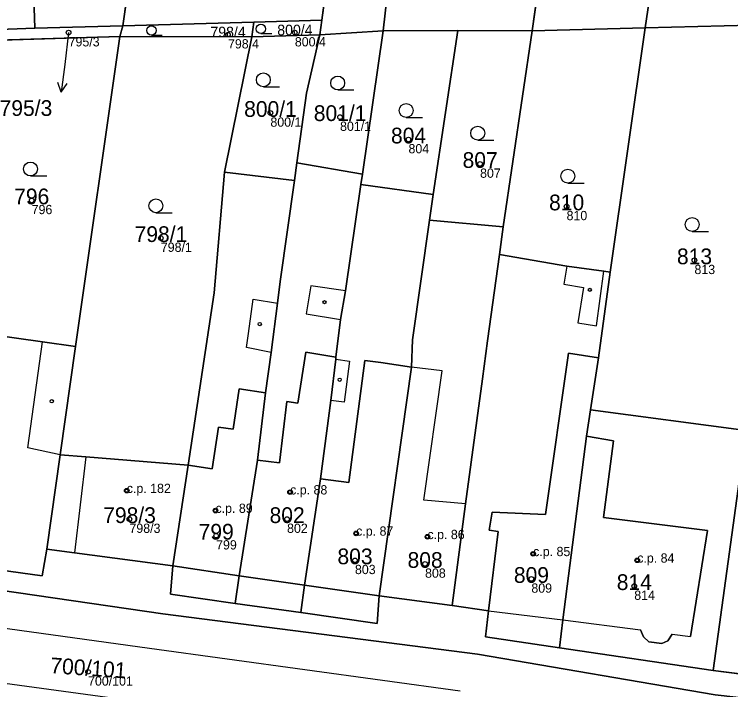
# Model space of a CAD drawing. Extents: x -603967 to -594699, y -1179315 to -1165625.
# Drawn here: x -597781.7 to -597704.3, y -1172322.6 to -1172249.7 of the extents above; entities that cross this region are included whole.
import ezdxf

# ---------------------------------------------------------------- set-up
doc = ezdxf.new("R2010")
doc.units = 0
for name, color, linetype in [('Definiční body', 7, 'Continuous'), ('Hranice parcel', 7, 'Continuous'), ('Parcelní čísla', 7, 'Continuous'), ('Polygon budovy', 7, 'Continuous'), ('Polygon parcely', 7, 'Continuous'), ('Pop  PČ popisy', 7, 'Continuous'), ('Vnitřní kresba', 7, 'Continuous'), ('Značky budov', 7, 'Continuous'), ('Značky kultur', 7, 'Continuous')]:
    doc.layers.add(name, color=color, linetype=linetype)

msp = doc.modelspace()

# ---------------------------------------------------------------- linework, layer by layer
at = {"layer": 'Definiční body'}
for centre in [(-597775.82, -1172251.69994), (-597751.39, -1172251.69994), (-597758.61, -1172251.91994), (-597754.03, -1172260.36994), (-597746.51, -1172260.81994), (-597739.12, -1172263.23994), (-597731.39, -1172265.87994), (-597779.81, -1172269.80994), (-597722.05, -1172270.45994), (-597765.86, -1172273.87994), (-597708.24, -1172276.27994), (-597769.54, -1172301.14994), (-597751.9, -1172301.30994), (-597759.96, -1172303.29994), (-597769.25, -1172304.21994), (-597752.23, -1172304.21994), (-597744.77, -1172305.75994), (-597759.89, -1172306.00994), (-597737.07, -1172306.12994), (-597725.66, -1172307.96994), (-597744.9, -1172308.66994), (-597714.42, -1172308.66994), (-597737.33, -1172309.05994), (-597725.85, -1172310.67994), (-597714.74, -1172311.44994), (-597773.72, -1172320.70994)]:
    msp.add_circle(centre, 0.25, dxfattribs=at)
at = {"layer": 'Hranice parcel'}
for p, q in [((-597706.76, -1172205.2), (-597713.57, -1172251.17)), ((-597748.47, -1172250.36), (-597743.28, -1172212.01)), ((-597769.97, -1172250.95), (-597765.33, -1172218.51)), ((-597780.36, -1172223.97), (-597779.47, -1172251.21)), ((-597725.76, -1172251.49), (-597722.25, -1172226.82)), ((-597769.97, -1172250.95), (-597755.81, -1172250.56)), ((-597756.03, -1172252.16), (-597755.81, -1172250.56)), ((-597755.81, -1172250.56), (-597748.47, -1172250.36)), ((-597748.47, -1172250.36), (-597748.68, -1172251.94)), ((-597784.29, -1172251.4), (-597779.47, -1172251.21)), ((-597779.47, -1172251.21), (-597769.97, -1172250.95)), ((-597770.29, -1172252.12), (-597769.97, -1172250.95)), ((-597713.57, -1172251.17), (-597725.76, -1172251.49)), ((-597717.36, -1172277.55), (-597713.57, -1172251.17)), ((-597713.57, -1172251.17), (-597696.5, -1172250.75)), ((-597770.29, -1172252.12), (-597784.27, -1172252.55)), ((-597775.06, -1172285.57), (-597770.29, -1172252.12)), ((-597756.03, -1172252.16), (-597770.29, -1172252.12)), ((-597758.99, -1172266.76), (-597756.03, -1172252.16)), ((-597748.68, -1172251.94), (-597756.03, -1172252.16)), ((-597741.85, -1172251.51), (-597748.68, -1172251.94)), ((-597744.1, -1172266.99), (-597741.85, -1172251.51)), ((-597733.79, -1172251.48), (-597741.85, -1172251.51)), ((-597736.45, -1172269.18), (-597733.79, -1172251.48)), ((-597733.79, -1172251.48), (-597725.76, -1172251.49)), ((-597728.9, -1172272.67), (-597725.76, -1172251.49)), ((-597751.18, -1172265.77), (-597751.44, -1172267.66)), ((-597744.1, -1172266.99), (-597751.18, -1172265.77)), ((-597751.44, -1172267.66), (-597758.99, -1172266.76)), ((-597744.26, -1172268.1), (-597744.1, -1172266.99)), ((-597736.45, -1172269.18), (-597744.26, -1172268.1)), ((-597736.85, -1172271.94), (-597736.45, -1172269.18)), ((-597736.85, -1172271.94), (-597728.9, -1172272.67)), ((-597729.31, -1172275.67), (-597728.9, -1172272.67)), ((-597776.74, -1172297.27), (-597775.06, -1172285.57)), ((-597702.66, -1172294.67), (-597719.48, -1172292.42)), ((-597706.22, -1172320.56), (-597702.73, -1172295.18)), ((-597778.18, -1172307.46), (-597776.74, -1172297.27)), ((-597762.9, -1172298.4), (-597764.56, -1172309.28)), ((-597757.82, -1172313.33), (-597757.39, -1172310.33)), ((-597750.76, -1172314.31), (-597750.35, -1172311.36)), ((-597734.41, -1172313.54), (-597742.28, -1172312.49)), ((-597757.82, -1172313.33), (-597750.76, -1172314.31)), ((-597722.83, -1172318.11), (-597722.44, -1172315.11)), ((-597722.83, -1172318.11), (-597706.22, -1172320.56)), ((-597691.27, -1172322.46), (-597706.22, -1172320.56))]:
    msp.add_line(p, q, dxfattribs=at)
for points in [[(-597741.85, -1172251.51), (-597741, -1172243.84), (-597734.42, -1172199.7)], [(-597751.18, -1172265.77), (-597750.12, -1172258.23), (-597748.68, -1172251.94)], [(-597758.99, -1172266.76), (-597760.11, -1172279.78), (-597762.9, -1172298.4)], [(-597754.55, -1172290.6), (-597753.95, -1172286.23), (-597753.27, -1172280.91), (-597752.97, -1172278.57), (-597751.44, -1172267.66)], [(-597746.95, -1172286.73), (-597746.47, -1172282.67), (-597745.92, -1172279.59), (-597744.26, -1172268.1)], [(-597742.28, -1172312.49), (-597738.81, -1172287.8), (-597738.68, -1172284.87), (-597736.85, -1172271.94)], [(-597729.31, -1172275.67), (-597730.59, -1172284.99), (-597731.11, -1172289.07), (-597732.98, -1172302.58), (-597734.41, -1172313.54)], [(-597717.36, -1172277.55), (-597718.01, -1172277.45), (-597722.03, -1172276.9), (-597729.31, -1172275.67)], [(-597719.48, -1172292.42), (-597718.62, -1172286.8), (-597717.36, -1172277.55)], [(-597783.54, -1172281.3), (-597784.05, -1172284.31), (-597778.64, -1172285.07), (-597775.06, -1172285.57)], [(-597750.35, -1172311.36), (-597748.62, -1172299.88), (-597747.51, -1172291.42), (-597746.98, -1172286.96), (-597746.95, -1172286.73)], [(-597757.39, -1172310.33), (-597755.42, -1172297.87), (-597754.55, -1172290.6)], [(-597722.44, -1172315.11), (-597719.88, -1172295.26), (-597719.48, -1172292.42)], [(-597776.74, -1172297.27), (-597773.96, -1172297.5), (-597762.9, -1172298.4)], [(-597731.68, -1172318.8), (-597765.64, -1172314.46), (-597793.13, -1172310.44), (-597851.99, -1172302.61)], [(-597792.13, -1172305.48), (-597792.5, -1172308.44), (-597778.67, -1172310.35), (-597778.18, -1172307.46)], [(-597764.56, -1172309.28), (-597775.2, -1172307.87), (-597778.18, -1172307.46)], [(-597764.56, -1172309.28), (-597764.82, -1172312.34), (-597757.82, -1172313.33)], [(-597750.76, -1172314.31), (-597742.49, -1172315.48), (-597742.28, -1172312.49)], [(-597734.41, -1172313.54), (-597730.48, -1172314.13), (-597730.82, -1172316.93), (-597722.83, -1172318.11)], [(-597661.75, -1172328.26), (-597662.94, -1172328.05), (-597706, -1172323.18), (-597731.68, -1172318.8)]]:
    msp.add_lwpolyline(points, dxfattribs=at)
at = {"layer": 'Polygon budovy'}
for points in [[(-597757.39, -1172310.33), (-597750.35, -1172311.36), (-597748.62, -1172299.88), (-597747.51, -1172291.42), (-597746.98, -1172286.96), (-597746.95, -1172286.73), (-597750.19, -1172286.21), (-597751.08, -1172291.72), (-597752.27, -1172291.53), (-597753.06, -1172298.15), (-597755.42, -1172297.87)], [(-597730.48, -1172314.13), (-597722.44, -1172315.11), (-597719.88, -1172295.26), (-597719.48, -1172292.42), (-597718.62, -1172286.8), (-597721.85, -1172286.29), (-597724.31, -1172303.71), (-597730.1, -1172303.48), (-597730.41, -1172305.43), (-597729.42, -1172305.55)], [(-597750.35, -1172311.36), (-597742.28, -1172312.49), (-597738.81, -1172287.8), (-597742.1, -1172287.33), (-597743.82, -1172287.08), (-597745.55, -1172300.28), (-597748.62, -1172299.88)], [(-597738.81, -1172287.8), (-597742.28, -1172312.49), (-597734.41, -1172313.54), (-597732.98, -1172302.58), (-597737.48, -1172302.16), (-597735.49, -1172288.23)], [(-597762.9, -1172298.4), (-597764.56, -1172309.28), (-597757.39, -1172310.33), (-597755.42, -1172297.87), (-597754.55, -1172290.6), (-597757.42, -1172290.17), (-597758.06, -1172294.51), (-597759.63, -1172294.28), (-597760.31, -1172298.79)], [(-597718.07, -1172304.04), (-597716.97, -1172295.77), (-597719.88, -1172295.26), (-597722.44, -1172315.11), (-597714.06, -1172316.19), (-597713.73, -1172316.93), (-597713.15, -1172317.48), (-597711.77, -1172317.64), (-597711.13, -1172317.38), (-597710.66, -1172316.63), (-597708.65, -1172316.89), (-597706.84, -1172305.44)], [(-597773.96, -1172297.5), (-597775.2, -1172307.87), (-597764.56, -1172309.28), (-597762.9, -1172298.4)]]:
    msp.add_lwpolyline(points, close=True, dxfattribs=at)
at = {"layer": 'Polygon parcely'}
for points in [[(-597767.97, -1172205.89), (-597764.02, -1172206.63), (-597763.97, -1172206.35), (-597763.6, -1172206.42), (-597762.05, -1172194.29), (-597775.75, -1172191.45), (-597780.36, -1172223.97), (-597779.47, -1172251.21), (-597769.97, -1172250.95), (-597765.33, -1172218.51), (-597766.15, -1172218.36), (-597765.89, -1172216.9), (-597769.83, -1172216.17)], [(-597743.28, -1172212.01), (-597743.8, -1172198.07), (-597748.35, -1172197.14), (-597762.05, -1172194.29), (-597763.6, -1172206.42), (-597760.72, -1172206.95), (-597760.51, -1172205.77), (-597752.75, -1172207.18), (-597753.02, -1172208.65), (-597749.05, -1172209.38), (-597750.95, -1172219.66), (-597754.87, -1172218.93), (-597755.13, -1172220.36), (-597765.33, -1172218.51), (-597769.97, -1172250.95), (-597755.81, -1172250.56), (-597748.47, -1172250.36)], [(-597748.68, -1172251.94), (-597741.85, -1172251.51), (-597741, -1172243.84), (-597734.42, -1172199.7), (-597741.43, -1172198.58), (-597743.28, -1172212.01), (-597748.47, -1172250.36)], [(-597733.51, -1172217.2), (-597732.45, -1172209.74), (-597720.06, -1172211.44), (-597718.85, -1172202.96), (-597726.58, -1172201.47), (-597734.42, -1172199.7), (-597741, -1172243.84), (-597741.85, -1172251.51), (-597733.79, -1172251.48), (-597725.76, -1172251.49), (-597722.25, -1172226.82), (-597728.16, -1172226), (-597727.04, -1172218.08)], [(-597725.76, -1172251.49), (-597713.57, -1172251.17), (-597706.76, -1172205.2), (-597718.85, -1172202.96), (-597720.06, -1172211.44), (-597714.59, -1172212.19), (-597714.73, -1172213.19), (-597712.43, -1172213.5), (-597712.82, -1172216.38), (-597710.69, -1172216.68), (-597712.06, -1172226.67), (-597722.03, -1172225.29), (-597722.25, -1172226.82)], [(-597713.57, -1172251.17), (-597696.5, -1172250.75), (-597690.28, -1172208.4), (-597706.76, -1172205.2)], [(-597784.29, -1172251.4), (-597779.47, -1172251.21), (-597780.36, -1172223.97), (-597783.07, -1172242.87)], [(-597755.81, -1172250.56), (-597769.97, -1172250.95), (-597770.29, -1172252.12), (-597756.03, -1172252.16)], [(-597756.03, -1172252.16), (-597748.68, -1172251.94), (-597748.47, -1172250.36), (-597755.81, -1172250.56)], [(-597770.29, -1172252.12), (-597769.97, -1172250.95), (-597779.47, -1172251.21), (-597784.29, -1172251.4), (-597784.27, -1172252.55)], [(-597725.76, -1172251.49), (-597728.9, -1172272.67), (-597729.31, -1172275.67), (-597722.03, -1172276.9), (-597718.01, -1172277.45), (-597717.36, -1172277.55), (-597713.57, -1172251.17)], [(-597696.78, -1172252.72), (-597696.5, -1172250.75), (-597713.57, -1172251.17), (-597717.36, -1172277.55), (-597718.62, -1172286.8), (-597719.48, -1172292.42), (-597702.66, -1172294.67), (-597701.81, -1172288.63)], [(-597783.36, -1172280.24), (-597783.54, -1172281.3), (-597784.05, -1172284.31), (-597778.64, -1172285.07), (-597775.06, -1172285.57), (-597770.29, -1172252.12), (-597784.27, -1172252.55), (-597788.32, -1172279.39), (-597788.34, -1172279.54)], [(-597758.99, -1172266.76), (-597756.03, -1172252.16), (-597770.29, -1172252.12), (-597775.06, -1172285.57), (-597776.74, -1172297.27), (-597773.96, -1172297.5), (-597762.9, -1172298.4), (-597760.11, -1172279.78)], [(-597748.68, -1172251.94), (-597756.03, -1172252.16), (-597758.99, -1172266.76), (-597751.44, -1172267.66), (-597751.18, -1172265.77), (-597750.12, -1172258.23)], [(-597748.68, -1172251.94), (-597750.12, -1172258.23), (-597751.18, -1172265.77), (-597744.1, -1172266.99), (-597741.85, -1172251.51)], [(-597741.85, -1172251.51), (-597744.1, -1172266.99), (-597744.26, -1172268.1), (-597736.45, -1172269.18), (-597733.79, -1172251.48)], [(-597728.9, -1172272.67), (-597725.76, -1172251.49), (-597733.79, -1172251.48), (-597736.45, -1172269.18), (-597736.85, -1172271.94)], [(-597750.76, -1172314.31), (-597750.35, -1172311.36), (-597748.62, -1172299.88), (-597747.51, -1172291.42), (-597746.98, -1172286.96), (-597746.95, -1172286.73), (-597746.47, -1172282.67), (-597745.92, -1172279.59), (-597744.26, -1172268.1), (-597744.1, -1172266.99), (-597751.18, -1172265.77), (-597751.44, -1172267.66), (-597752.97, -1172278.57), (-597753.27, -1172280.91), (-597753.95, -1172286.23), (-597754.55, -1172290.6), (-597755.42, -1172297.87), (-597757.39, -1172310.33), (-597757.82, -1172313.33)], [(-597757.82, -1172313.33), (-597757.39, -1172310.33), (-597755.42, -1172297.87), (-597754.55, -1172290.6), (-597753.95, -1172286.23), (-597753.27, -1172280.91), (-597752.97, -1172278.57), (-597751.44, -1172267.66), (-597758.99, -1172266.76), (-597760.11, -1172279.78), (-597762.9, -1172298.4), (-597764.56, -1172309.28), (-597764.82, -1172312.34)], [(-597742.28, -1172312.49), (-597738.81, -1172287.8), (-597738.68, -1172284.87), (-597736.85, -1172271.94), (-597736.45, -1172269.18), (-597744.26, -1172268.1), (-597745.92, -1172279.59), (-597746.47, -1172282.67), (-597746.95, -1172286.73), (-597746.98, -1172286.96), (-597747.51, -1172291.42), (-597748.62, -1172299.88), (-597750.35, -1172311.36), (-597750.76, -1172314.31), (-597742.49, -1172315.48)], [(-597728.9, -1172272.67), (-597736.85, -1172271.94), (-597738.68, -1172284.87), (-597738.81, -1172287.8), (-597742.28, -1172312.49), (-597734.41, -1172313.54), (-597732.98, -1172302.58), (-597731.11, -1172289.07), (-597730.59, -1172284.99), (-597729.31, -1172275.67)], [(-597717.36, -1172277.55), (-597718.01, -1172277.45), (-597722.03, -1172276.9), (-597729.31, -1172275.67), (-597730.59, -1172284.99), (-597731.11, -1172289.07), (-597732.98, -1172302.58), (-597734.41, -1172313.54), (-597730.48, -1172314.13), (-597730.82, -1172316.93), (-597722.83, -1172318.11), (-597722.44, -1172315.11), (-597719.88, -1172295.26), (-597719.48, -1172292.42), (-597718.62, -1172286.8)], [(-597778.67, -1172310.35), (-597778.18, -1172307.46), (-597776.74, -1172297.27), (-597775.06, -1172285.57), (-597778.64, -1172285.07), (-597784.05, -1172284.31), (-597783.54, -1172281.3), (-597783.36, -1172280.24), (-597788.34, -1172279.54), (-597789.15, -1172284.66), (-597792.13, -1172305.48), (-597792.5, -1172308.44)], [(-597702.73, -1172295.18), (-597702.66, -1172294.67), (-597719.48, -1172292.42), (-597719.88, -1172295.26), (-597722.44, -1172315.11), (-597722.83, -1172318.11), (-597706.22, -1172320.56)], [(-597699.1, -1172295.69), (-597702.73, -1172295.18), (-597706.22, -1172320.56), (-597691.27, -1172322.46), (-597690.84, -1172319.28), (-597689.46, -1172308.92), (-597687.85, -1172296.75), (-597699.03, -1172295.18)], [(-597776.74, -1172297.27), (-597778.18, -1172307.46), (-597775.2, -1172307.87), (-597764.56, -1172309.28), (-597762.9, -1172298.4), (-597773.96, -1172297.5)]]:
    msp.add_lwpolyline(points, close=True, dxfattribs=at)
for points in [[(-597534.75, -1172348.6), (-597559.28, -1172345.76), (-597603.32, -1172338.5), (-597661.75, -1172328.26), (-597662.94, -1172328.05), (-597706, -1172323.18), (-597731.68, -1172318.8), (-597765.64, -1172314.46), (-597793.13, -1172310.44), (-597851.99, -1172302.61), (-597960.77, -1172287.58), (-597964.7, -1172286.91), (-597986.41, -1172283.87), (-598031.69, -1172277.53)], [(-597691.27, -1172322.46), (-597706.22, -1172320.56), (-597722.83, -1172318.11), (-597730.82, -1172316.93), (-597730.48, -1172314.13), (-597734.41, -1172313.54), (-597742.28, -1172312.49), (-597742.49, -1172315.48), (-597750.76, -1172314.31), (-597757.82, -1172313.33), (-597764.82, -1172312.34), (-597764.56, -1172309.28), (-597775.2, -1172307.87), (-597778.18, -1172307.46), (-597778.67, -1172310.35), (-597792.5, -1172308.44), (-597792.13, -1172305.48), (-597798.38, -1172304.5), (-597805.42, -1172303.54), (-597806.33, -1172306.37), (-597838.43, -1172301.85)], [(-597851.99, -1172302.61), (-597793.13, -1172310.44), (-597765.64, -1172314.46), (-597731.68, -1172318.8), (-597706, -1172323.18), (-597662.94, -1172328.05)]]:
    msp.add_lwpolyline(points, dxfattribs=at)
at = {"layer": 'Pop  PČ popisy'}
for p, q in [((-597775.82, -1172251.7), (-597776.24, -1172255.15)), ((-597776.24, -1172255.15), (-597776.606, -1172258.129)), ((-597776.606, -1172258.129), (-597776.981, -1172257.074)), ((-597776.606, -1172258.129), (-597775.987, -1172257.196))]:
    msp.add_line(p, q, dxfattribs=at)
at = {"layer": 'Vnitřní kresba'}
for p, q in [((-597722.03, -1172276.9), (-597722.34, -1172278.86)), ((-597718.83, -1172283.36), (-597718.01, -1172277.45)), ((-597749.68, -1172279.05), (-597750.18, -1172282.05)), ((-597745.92, -1172279.59), (-597749.68, -1172279.05)), ((-597722.34, -1172278.86), (-597720.21, -1172279.2)), ((-597720.21, -1172279.2), (-597720.82, -1172283.04)), ((-597756.4, -1172284.18), (-597755.89, -1172280.48)), ((-597755.89, -1172280.48), (-597753.27, -1172280.91)), ((-597750.18, -1172282.05), (-597746.47, -1172282.67)), ((-597720.82, -1172283.04), (-597718.83, -1172283.36)), ((-597756.61, -1172285.68), (-597756.4, -1172284.18)), ((-597780.24, -1172296.54), (-597778.64, -1172285.07)), ((-597753.95, -1172286.23), (-597756.61, -1172285.68)), ((-597751.08, -1172291.72), (-597750.19, -1172286.21)), ((-597750.19, -1172286.21), (-597746.95, -1172286.73)), ((-597746.98, -1172286.96), (-597745.48, -1172287.16)), ((-597724.31, -1172303.71), (-597721.85, -1172286.29)), ((-597721.85, -1172286.29), (-597718.62, -1172286.8)), ((-597745.48, -1172287.16), (-597746.06, -1172291.61)), ((-597745.55, -1172300.28), (-597743.82, -1172287.08)), ((-597743.82, -1172287.08), (-597742.1, -1172287.33)), ((-597742.1, -1172287.33), (-597738.81, -1172287.8)), ((-597735.49, -1172288.23), (-597738.81, -1172287.8)), ((-597737.48, -1172302.16), (-597735.49, -1172288.23)), ((-597758.06, -1172294.51), (-597757.42, -1172290.17)), ((-597757.42, -1172290.17), (-597754.55, -1172290.6)), ((-597753.06, -1172298.15), (-597752.27, -1172291.53)), ((-597752.27, -1172291.53), (-597751.08, -1172291.72)), ((-597746.06, -1172291.61), (-597747.51, -1172291.42)), ((-597760.31, -1172298.79), (-597759.63, -1172294.28)), ((-597759.63, -1172294.28), (-597758.06, -1172294.51)), ((-597719.88, -1172295.26), (-597716.97, -1172295.77)), ((-597716.97, -1172295.77), (-597718.07, -1172304.04)), ((-597776.74, -1172297.27), (-597780.24, -1172296.54)), ((-597773.96, -1172297.5), (-597775.2, -1172307.87)), ((-597755.42, -1172297.87), (-597753.06, -1172298.15)), ((-597762.9, -1172298.4), (-597760.31, -1172298.79)), ((-597748.62, -1172299.88), (-597745.55, -1172300.28)), ((-597732.98, -1172302.58), (-597737.48, -1172302.16)), ((-597730.41, -1172305.43), (-597730.1, -1172303.48)), ((-597730.1, -1172303.48), (-597724.31, -1172303.71)), ((-597718.07, -1172304.04), (-597706.84, -1172305.44)), ((-597730.48, -1172314.13), (-597729.42, -1172305.55)), ((-597729.42, -1172305.55), (-597730.41, -1172305.43)), ((-597706.84, -1172305.44), (-597708.65, -1172316.89)), ((-597757.39, -1172310.33), (-597764.56, -1172309.28)), ((-597750.35, -1172311.36), (-597757.39, -1172310.33)), ((-597742.28, -1172312.49), (-597750.35, -1172311.36)), ((-597767.07, -1172318.19), (-597794.4, -1172314.43)), ((-597730.48, -1172314.13), (-597722.44, -1172315.11)), ((-597722.44, -1172315.11), (-597714.06, -1172316.19)), ((-597713.73, -1172316.93), (-597714.06, -1172316.19)), ((-597713.15, -1172317.48), (-597713.73, -1172316.93)), ((-597710.66, -1172316.63), (-597711.13, -1172317.38)), ((-597710.66, -1172316.63), (-597708.65, -1172316.89)), ((-597711.77, -1172317.64), (-597713.15, -1172317.48)), ((-597711.13, -1172317.38), (-597711.77, -1172317.64)), ((-597733.54, -1172322.81), (-597767.07, -1172318.19)), ((-597769.23, -1172323.8), (-597796.21, -1172320.14))]:
    msp.add_line(p, q, dxfattribs=at)
at = {"layer": 'Značky budov'}
for centre in [(-597719.5368, -1172279.46916), (-597748.1868, -1172280.79916), (-597755.1768, -1172283.16916), (-597746.5468, -1172289.17916), (-597777.6368, -1172291.49916), (-597769.5468, -1172301.14916), (-597751.9068, -1172301.30916), (-597759.9668, -1172303.29916), (-597744.7768, -1172305.75916), (-597737.0768, -1172306.12916), (-597725.6668, -1172307.96916), (-597714.4268, -1172308.66916)]:
    msp.add_circle(centre, 0.175, dxfattribs=at)
at = {"layer": 'Značky kultur'}
for p, q in [((-597766.875, -1172251.97), (-597765.703, -1172251.97)), ((-597755.055, -1172251.8), (-597753.883, -1172251.8)), ((-597754.793, -1172257.54), (-597753.043, -1172257.54)), ((-597746.763, -1172257.89), (-597745.013, -1172257.89)), ((-597739.373, -1172260.85), (-597737.623, -1172260.85)), ((-597731.643, -1172263.3), (-597729.893, -1172263.3)), ((-597779.933, -1172267.17), (-597778.183, -1172267.17)), ((-597721.913, -1172267.94), (-597720.163, -1172267.94)), ((-597766.393, -1172271.14), (-597764.643, -1172271.14)), ((-597708.483, -1172273.17), (-597706.733, -1172273.17))]:
    msp.add_line(p, q, dxfattribs=at)
for centre, radius in [((-597766.87521, -1172251.46737), 0.5025), ((-597755.05521, -1172251.29737), 0.5025), ((-597754.79286, -1172256.78981), 0.75), ((-597746.76286, -1172257.13981), 0.75), ((-597739.37286, -1172260.09981), 0.75), ((-597731.64286, -1172262.54981), 0.75), ((-597779.93286, -1172266.41981), 0.75), ((-597721.91286, -1172267.18981), 0.75), ((-597766.39286, -1172270.38981), 0.75), ((-597708.48286, -1172272.41981), 0.75)]:
    msp.add_circle(centre, radius, dxfattribs=at)

# ---------------------------------------------------------------- texts
at = {"layer": 'Definiční body'}
for s, p in [('795/3', (-597775.82, -1172253.189)), ('800/4', (-597751.39, -1172253.189)), ('798/4', (-597758.61, -1172253.409)), ('800/1', (-597754.03, -1172261.859)), ('801/1', (-597746.51, -1172262.309)), ('804', (-597739.12, -1172264.729)), ('807', (-597731.39, -1172267.369)), ('796', (-597779.81, -1172271.299)), ('810', (-597722.05, -1172271.949)), ('798/1', (-597765.86, -1172275.369)), ('813', (-597708.24, -1172277.769)), ('c.p. 182', (-597769.54, -1172301.4)), ('c.p. 88', (-597751.9, -1172301.56)), ('c.p. 89', (-597759.96, -1172303.55)), ('798/3', (-597769.25, -1172305.709)), ('802', (-597752.23, -1172305.709)), ('c.p. 87', (-597744.77, -1172306.01)), ('c.p. 86', (-597737.07, -1172306.38)), ('799', (-597759.89, -1172307.499)), ('c.p. 85', (-597725.66, -1172308.22)), ('c.p. 84', (-597714.42, -1172308.92)), ('803', (-597744.9, -1172310.159)), ('808', (-597737.33, -1172310.549)), ('809', (-597725.85, -1172312.169)), ('814', (-597714.74, -1172312.939)), ('700/101', (-597773.72, -1172322.199))]:
    msp.add_text(s, height=0.999996, dxfattribs=at).set_placement(p)
at = {"layer": 'Parcelní čísla'}
for s, height, p in [('798/4', 1.14, (-597760.511, -1172252.205)), ('800/4', 1.14, (-597753.291, -1172251.985)), ('795/3', 1.699998, (-597783.272, -1172260.695)), ('800/1', 1.699998, (-597756.866, -1172260.795)), ('801/1', 1.699998, (-597749.346, -1172261.245)), ('804', 1.699998, (-597741.01, -1172263.665)), ('807', 1.699998, (-597733.28, -1172266.305)), ('796', 1.699998, (-597781.7, -1172270.235)), ('810', 1.699998, (-597723.94, -1172270.885)), ('798/1', 1.699998, (-597768.696, -1172274.305)), ('813', 1.699998, (-597710.13, -1172276.705)), ('798/3', 1.699998, (-597772.086, -1172304.645)), ('802', 1.699998, (-597754.12, -1172304.645)), ('799', 1.699998, (-597761.78, -1172306.435)), ('803', 1.699998, (-597746.79, -1172309.095)), ('808', 1.699998, (-597739.22, -1172309.485)), ('809', 1.699998, (-597727.74, -1172311.105)), ('814', 1.699998, (-597716.63, -1172311.875))]:
    msp.add_text(s, height=height, dxfattribs=at).set_placement(p)
msp.add_text('700/101', height=1.699998, rotation=356, dxfattribs=at).set_placement((-597777.836, -1172320.848))

doc.saveas('drawing.dxf')
